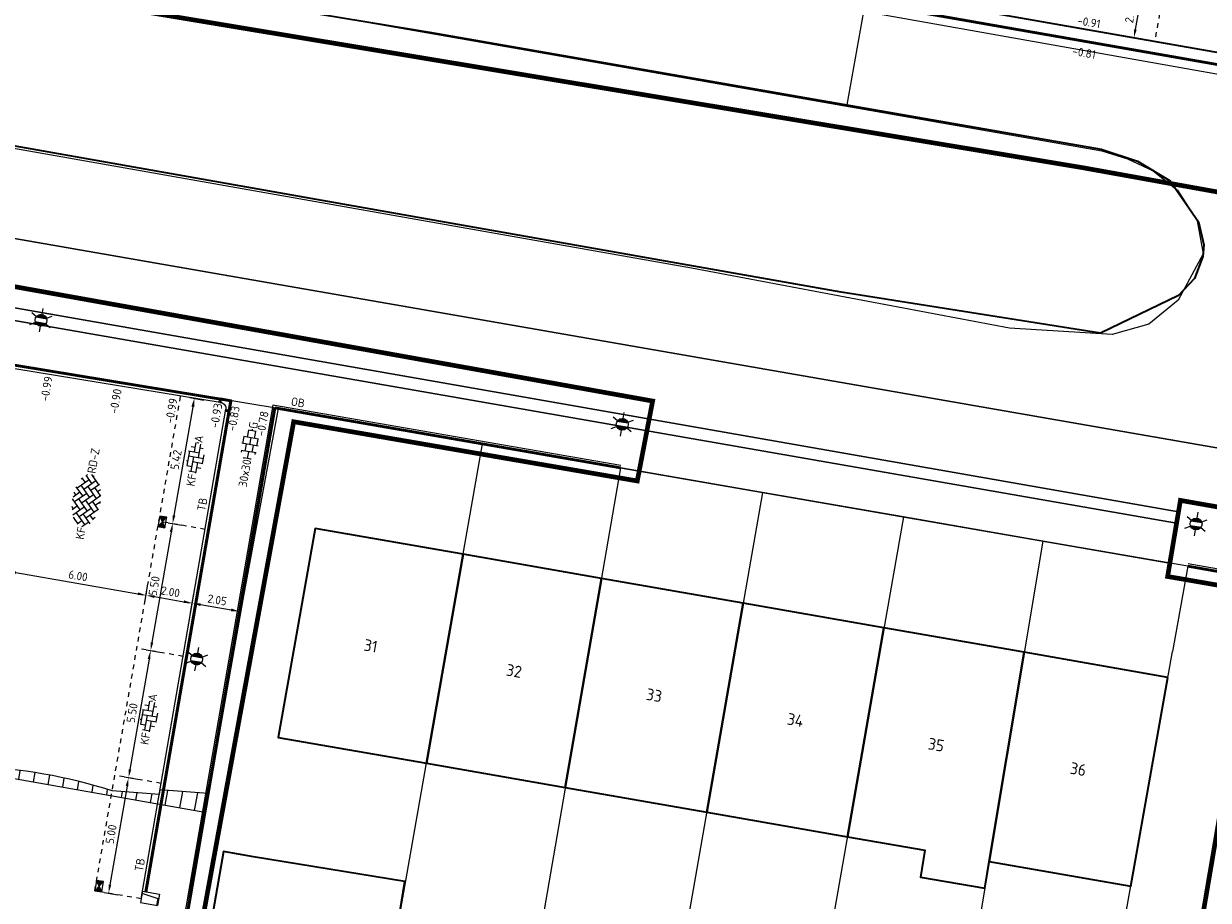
# Model space of a CAD drawing. Header units: metres. Extents: x 2514 to 227642, y 1683 to 852646.
# Tile 336 of 462: x 113983 to 114033, y 426320 to 426358. Entities that reach past the tile are written whole.
import ezdxf
from ezdxf.enums import TextEntityAlignment as Align
from ezdxf.lldxf.tags import DXFTag

# ---------------------------------------------------------------- set-up
doc = ezdxf.new("R2010")
doc.units = ezdxf.units.M
doc.linetypes.add('VW-1-1_STREEP', pattern=[2, 1, -1])
doc.linetypes.add('XX-CENTER', pattern=[8, 5, -1, 1, -1])
doc.layers.get('Defpoints').update_dxf_attribs({"color": 244, "lineweight": 35})
for name, color, linetype, lineweight in [('B-WE-GK-BESCHOEIING-G', 252, 'GK-BESCHOEIING', 35), ('B-WE-GR-GROENVOORZIENING-GV', 252, 'Continuous', 18), ('B-WE-GR-HAAG-GV', 252, 'Continuous', 13), ('B-WE-IE-TERREINAFSCHEIDING_KUNSTMATIG_MUUR-G', 252, 'IE-TERREINAFSCHEIDING-KUNSTMATIG-DICHT', 18), ('B-WE-KG-GRENS_PERCEEL-GV', 252, 'KG-PERCEEL', 18), ('B-WE-OG-BEBOUWING-GV', 4, 'Continuous', 35), ('B-WE-OG-BEBOUWING_HUISNUMMER-T25-200', 7, 'Continuous', 25), ('B-WE-OG-TERREIN_CULTUURSCHEIDING-GV', 252, 'Continuous', 18), ('B-WE-OG-WATER-GV', 252, 'Continuous', 18), ('B-WE-VH-VERHARDING_OPEN-GV', 252, 'Continuous', 18), ('B-WE-VH-VERHARDING_TEGEL-GV', 252, 'Continuous', 18), ('N-WE-IE-MEUBILAIR_WEGMEUBILAIR_LICHTMAST-S', 7, 'Continuous', 25), ('N-WE-KG-WERKGRENS-G', 7, 'XX-CENTER', 35), ('N-WE-RI-HWA_KOLK-S', 150, 'Continuous', 25), ('N-WE-VH-KANTOPSLUITING-T18', 1, 'Continuous', 18), ('N-WE-VH-KANTOPSLUITING_ACHTERKANTBAND-G', 1, 'Continuous', 50), ('N-WE-VH-KANTOPSLUITING_ELEMENT_INRIT-S', 2, 'Continuous', 9), ('N-WE-VH-KANTOPSLUITING_OPSLUITBAND_100X200-G', 1, 'Continuous', 18), ('N-WE-VH-KANTOPSLUITING_TALUDBAND-G', 2, 'Continuous', 35), ('N-WE-VH-KANTOPSLUITING_TROTTOIRBAND_130 150-G', 2, 'Continuous', 13), ('N-WE-VH-M', 7, 'Continuous', 18), ('N-WE-VH-NAP-T18', 1, 'Continuous', 18), ('N-WE-VH-VERHARDING_BETONSTRAATSTEEN-S', 1, 'Continuous', 25), ('N-WE-VH-VERHARDING_STRAATBAKSTEEN-S', 1, 'Continuous', 5), ('N-WE-VH-VERHARDING_TEGEL-S', 1, 'Continuous', 25), ('N-WE-VH-VERKANTING-G', 252, 'Continuous', 5), ('N-WE-VW-MARKERING_LANGS_STREEP_11_010-G', 7, 'VW-1-1_STREEP', 13)]:
    doc.layers.add(name, color=color, linetype=linetype, lineweight=lineweight)
doc.styles.add('ISO', font='NLCS-ISO.ttf')
doc.styles.add('NLCS-ISO', font='NLCS-ISO.ttf', dxfattribs={"height": 1.8})
doc.styles.add('NLCS-ISO-M200-T18', font='NLCS-ISO.ttf', dxfattribs={"height": 0.36})
doc.styles.add('NLCS-ISO-M200-T25', font='NLCS-ISO.ttf', dxfattribs={"height": 0.5})
doc.styles.get("Standard").update_dxf_attribs({"font": 'romans'})
doc.linetypes.add('GK-BESCHOEIING', pattern='A,30,-5,[1,NLCS.SHX,S=1,R=0,X=0,Y=0],-5', length=40)
doc.linetypes.add('IE-TERREINAFSCHEIDING-KUNSTMATIG-DICHT', pattern='A,8,-1,[82,NLCS.SHX,S=0.75,R=90,X=0,Y=0],-1', length=10)
tags = doc.linetypes.add('KG-PERCEEL', pattern='A,5.5,-2,["P",Standard,S=1.8,R=0,X=-0.5,Y=-0.9],-2,5.5,-2,[5,NLCS.SHX,S=0.75,R=0,X=0,Y=0],-2', length=19).pattern_tags.tags
tags[6] = DXFTag(74, 10)
doc.dimstyles.new('NLCS-M200-T18-PIJL_L2_H1', dxfattribs={"dimscale": 0.2, "dimtxt": 2.5, "dimasz": 1.8, "dimexe": 2, "dimexo": 2, "dimgap": 0.7, "dimtad": 1, "dimzin": 0, "dimdsep": 46, "dimtxsty": 'NLCS-ISO-M200-T18', "dimcen": 0, "dimdle": 2, "dimclrd": 256, "dimclre": 256, "dimclrt": 1, "dimadec": 1, "dimazin": 0, "dimtfac": 1, "dimtdec": 3, "dimtofl": 0, "dimtmove": 0, "dimatfit": 3, "dimfxl": 2, "dimfxlon": 1, "dimtfillclr": 256, "dimtolj": 1, "dimtzin": 0, "dimlwd": -1, "dimlwe": -1, "dimarcsym": 0})

# ---------------------------------------------------------------- blocks, each defined once
blk = doc.blocks.new('SVH-BSS_KEIFORMAAT_KEPER-SO')
at = {"ltscale": 0.1}
for p, q in [((-2.23, 0.74), (-0.21, 2.76)), ((-2.23, 2.23), (-1.85, 2.61)), ((0.22, 2.75), (1.48, 1.48)), ((0.74, 2.23), (1.2, 2.68)), ((-5.34, 0.88), (-4.45, 0)), ((-5.2, 0.74), (-4.03, 1.91)), ((-5.2, -0.74), (-2.97, 1.48)), ((-4.81, -1.84), (-2.97, 0)), ((-4.56, 1.6), (-4.45, 1.48)), ((-3.71, 0.74), (-1.48, -1.48)), ((-3.6, 2.11), (-1.48, 0)), ((-2.48, 2.48), (-1.48, 1.48)), ((-2.23, -0.74), (0, 1.48)), ((-2.23, -2.23), (0, 0)), ((-0.74, 2.23), (1.48, 0)), ((-0.74, 0.74), (1.48, -1.48)), ((0.74, 0.74), (2.45, 2.45)), ((0.74, -0.74), (2.97, 1.48)), ((0.74, -2.23), (2.97, 0)), ((2.23, 2.23), (4.45, 0)), ((2.23, 0.74), (4.45, -1.48)), ((3.71, 0.74), (4.5, 1.53)), ((3.71, -0.74), (5.25, 0.79)), ((4.22, 1.72), (4.45, 1.48)), ((5.2, 0.74), (5.39, 0.55)), ((-5.73, -0.2), (-4.45, -1.48)), ((-3.89, -2.41), (-2.97, -1.48)), ((-3.71, -0.74), (-1.48, -2.97)), ((-3.71, -2.23), (-3.27, -2.67)), ((-1.59, -3.08), (0, -1.48)), ((-0.74, -0.74), (1.48, -2.97)), ((-0.74, -2.23), (0.21, -3.18)), ((1.36, -3.09), (2.97, -1.48)), ((2.23, -0.74), (3.84, -2.36)), ((2.23, -2.23), (2.78, -2.78)), ((3.71, -2.23), (5.57, -0.37)), ((5.2, -0.74), (5.41, -0.95)), ((-0.22, -3.19), (0, -2.97))]:
    blk.add_line(p, q, dxfattribs=at)
at = {"style": 'NLCS-ISO'}
blk.add_attdef('FORMAAT', text='', height=1.8, dxfattribs=at).set_placement((-5.83, -0.22), align=Align.MIDDLE_RIGHT)
blk.add_attdef('KLEUR', text='', height=1.8, dxfattribs=at).set_placement((5.82, -0.22), align=Align.MIDDLE_LEFT)
at = {"style": 'NLCS-ISO', "flags": 1}
blk.add_attdef('FUNCTIE', text='', height=1.8, dxfattribs=at).set_placement((0.12, -3.58), align=Align.MIDDLE_CENTER)
blk = doc.blocks.new('SVH-TEGEL_300X300_DUN_HALFST_KL-SO')
for p, q in [((-3.08, 0.75), (-3, 0.75)), ((-3, -0.83), (-3, 0.83)), ((-3, 0), (-1.5, 0)), ((-1.84, 1.5), (-1.5, 1.5)), ((-1.5, -1.6), (-1.5, 1.6)), ((-1.5, 0.75), (0, 0.75)), ((0, -1.78), (0, 1.78)), ((0, 1.5), (1.5, 1.5)), ((0, 0), (1.5, 0)), ((1.5, -1.6), (1.5, 1.6)), ((1.5, 0.75), (3, 0.75)), ((3, -0.83), (3, 0.83)), ((3, 0), (3.39, 0)), ((-3.08, -0.75), (-3, -0.75)), ((-1.84, -1.5), (-1.5, -1.5)), ((-1.5, -0.75), (0, -0.75)), ((0, -1.5), (1.5, -1.5)), ((1.5, -0.75), (3, -0.75))]:
    blk.add_line(p, q)
at = {"style": 'NLCS-ISO'}
blk.add_attdef('FORMAAT', text='', height=1.8, dxfattribs=at).set_placement((-3.18, 0), align=Align.MIDDLE_RIGHT)
blk.add_attdef('KLEUR', text='', height=1.8, dxfattribs=at).set_placement((3.49, 0), align=Align.MIDDLE_LEFT)
at = {"style": 'NLCS-ISO', "flags": 1}
blk.add_attdef('FUNCTIE', text='', height=1.8, dxfattribs=at).set_placement((0.12, -3.58), align=Align.MIDDLE_CENTER)
blk = doc.blocks.new('SVH-BSS_KEIFORMAAT_ELLEBOOG_KL-SO-flat-138')
at = {"layer": 'N-WE-VH-VERHARDING_BETONSTRAATSTEEN-S', "ltscale": 0.2}
for p, q in [((-0.032, 0.265), (0.039, 0.667)), ((0.082, 0.672), (0.152, 0.659)), ((0.139, 0.022), (0.24, 0.598)), ((-0.348, -0.319), (-0.238, 0.302)), ((-0.284, 0.31), (0.175, 0.229)), ((-0.275, 0.095), (0.346, -0.014)), ((-0.177, 0.504), (0.005, 0.472)), ((-0.177, -0.562), (-0.068, 0.058)), ((0.212, 0.436), (0.339, 0.413)), ((0.309, -0.221), (0.374, 0.144)), ((-0.373, -0.101), (-0.311, -0.112)), ((-0.361, -0.317), (-0.141, -0.355)), ((-0.104, -0.148), (0.316, -0.222)), ((0.021, -0.645), (0.102, -0.185)), ((0.066, -0.392), (0.231, -0.421)), ((-0.282, -0.544), (0.03, -0.599))]:
    blk.add_line(p, q, dxfattribs=at)
at = {"layer": 'N-WE-VH-VERHARDING_BETONSTRAATSTEEN-S', "style": 'NLCS-ISO'}
blk.add_attdef('KLEUR', text='', height=0.36, rotation=80.0136, dxfattribs=at).set_placement((0.118, 0.669), align=Align.MIDDLE_LEFT)
at = {"layer": 'N-WE-VH-VERHARDING_BETONSTRAATSTEEN-S', "style": 'NLCS-ISO', "flags": 1}
blk.add_attdef('FUNCTIE', text='', height=0.36, rotation=80.0136, dxfattribs=at).set_placement((0.71, -0.101), align=Align.MIDDLE_CENTER)
at = {"layer": 'N-WE-VH-VERHARDING_BETONSTRAATSTEEN-S', "style": 'NLCS-ISO'}
blk.add_attdef('FORMAAT', text='', height=0.36, rotation=80.0136, dxfattribs=at).set_placement((-0.118, -0.669), align=Align.MIDDLE_RIGHT)
blk = doc.blocks.new('SVH-BSS_KEIFORMAAT_ELLEBOOG_KL-SO-flat-139')
at = {"layer": 'N-WE-VH-VERHARDING_BETONSTRAATSTEEN-S', "ltscale": 0.2}
for p, q in [((-0.032, 0.265), (0.039, 0.667)), ((0.082, 0.672), (0.152, 0.659)), ((0.139, 0.022), (0.24, 0.598)), ((-0.348, -0.319), (-0.238, 0.302)), ((-0.284, 0.31), (0.175, 0.229)), ((-0.275, 0.095), (0.346, -0.014)), ((-0.177, 0.504), (0.005, 0.472)), ((-0.177, -0.562), (-0.068, 0.058)), ((0.212, 0.436), (0.339, 0.413)), ((0.309, -0.221), (0.374, 0.144)), ((-0.373, -0.101), (-0.311, -0.112)), ((-0.361, -0.317), (-0.141, -0.355)), ((-0.104, -0.148), (0.316, -0.222)), ((0.021, -0.645), (0.102, -0.185)), ((0.066, -0.392), (0.231, -0.421)), ((-0.282, -0.544), (0.03, -0.599))]:
    blk.add_line(p, q, dxfattribs=at)
at = {"layer": 'N-WE-VH-VERHARDING_BETONSTRAATSTEEN-S', "style": 'NLCS-ISO'}
blk.add_attdef('KLEUR', text='', height=0.36, rotation=80.0136, dxfattribs=at).set_placement((0.118, 0.669), align=Align.MIDDLE_LEFT)
at = {"layer": 'N-WE-VH-VERHARDING_BETONSTRAATSTEEN-S', "style": 'NLCS-ISO', "flags": 1}
blk.add_attdef('FUNCTIE', text='', height=0.36, rotation=80.0136, dxfattribs=at).set_placement((0.71, -0.101), align=Align.MIDDLE_CENTER)
at = {"layer": 'N-WE-VH-VERHARDING_BETONSTRAATSTEEN-S', "style": 'NLCS-ISO'}
blk.add_attdef('FORMAAT', text='', height=0.36, rotation=80.0136, dxfattribs=at).set_placement((-0.118, -0.669), align=Align.MIDDLE_RIGHT)
blk = doc.blocks.new('*D275')
at = {"layer": 'Defpoints', "color": 0, "transparency": 16777216}
for p in [(114029.104, 426359.124), (114028.759, 426357.154), (114030.055, 426356.927)]:
    blk.add_point(p, dxfattribs=at)
at = {"layer": 'N-WE-VH-M', "transparency": 16777216}
for p, q in [((114030.006, 426358.966), (114030.794, 426358.828)), ((114030.338, 426358.542), (114030.117, 426357.282)), ((114029.661, 426356.996), (114030.449, 426356.858))]:
    blk.add_line(p, q, dxfattribs=at)
for points in [[(114030.279, 426358.553), (114030.397, 426358.532), (114030.4, 426358.897)], [(114030.058, 426357.292), (114030.176, 426357.271), (114030.055, 426356.927)]]:
    blk.add_solid(points, dxfattribs=at)
at = {"layer": 'N-WE-VH-M', "transparency": 16777216, "insert": (114029.912, 426357.967), "char_height": 0.36, "attachment_point": 5, "rotation": 80.0559, "style": 'NLCS-ISO-M200-T18'}
blk.add_mtext('\\A1;2.00', dxfattribs=at)
blk = doc.blocks.new('hoekblok inw. 25')
at = {"layer": 'N-WE-VH-KANTOPSLUITING_ACHTERKANTBAND-G', "ltscale": 0.2, "flags": 128}
blk.add_lwpolyline([(-0.45, 0.15), (-0.45, 0), (0, 0), (0, 0.45), (-0.15, 0.45)], dxfattribs=at)
at = {"layer": 'N-WE-VH-KANTOPSLUITING_TROTTOIRBAND_130 150-G', "ltscale": 0.2, "flags": 128}
blk.add_lwpolyline([(-0.15, 0.45), (-0.15, 0.4, -0.414214), (-0.4, 0.15), (-0.45, 0.15)], format="xyb", dxfattribs=at)
blk = doc.blocks.new('N-SRI-KOLK_STRAAT_450X300-SO')
h = blk.add_hatch(color=256)
h.dxf.hatch_style = 1
h.paths.add_polyline_path([(0, 0.75), (-1.125, 1.5), (-1.125, 0)])
h.paths.add_polyline_path([(1.125, 1.5), (0, 0.75), (1.125, 0)])
for p, q in [((-1.125, 0), (1.125, 1.5)), ((1.125, 0), (-1.125, 1.5))]:
    blk.add_line(p, q)
at = {"flags": 128}
blk.add_lwpolyline([(-1.125, 0), (1.125, 0), (1.125, 1.5), (-1.125, 1.5)], close=True, dxfattribs=at)
blk = doc.blocks.new('*D573')
at = {"layer": 'Defpoints', "color": 0, "ltscale": 0.2, "transparency": 16777216}
for p in [(113981.81, 426333.077), (113987.912, 426333.149), (113987.722, 426332.052)]:
    blk.add_point(p, dxfattribs=at)
at = {"layer": 'N-WE-VH-M', "ltscale": 0.2, "transparency": 16777216}
for p, q in [((113981.932, 426333.78), (113982.068, 426334.568)), ((113982.355, 426334.112), (113987.557, 426333.21)), ((113987.844, 426332.755), (113987.98, 426333.543))]:
    blk.add_line(p, q, dxfattribs=at)
for points in [[(113982.365, 426334.171), (113982.345, 426334.053), (113982, 426334.174)], [(113987.567, 426333.269), (113987.547, 426333.151), (113987.912, 426333.149)]]:
    blk.add_solid(points, dxfattribs=at)
at = {"layer": 'N-WE-VH-M', "ltscale": 0.2, "transparency": 16777216, "insert": (113985.011, 426333.977), "char_height": 0.36, "attachment_point": 5, "rotation": 350.1651, "style": 'NLCS-ISO-M200-T18'}
blk.add_mtext('\\A1;6.00', dxfattribs=at)
blk = doc.blocks.new('*D574')
at = {"layer": 'Defpoints', "color": 0, "ltscale": 0.2, "transparency": 16777216}
for p in [(113989.883, 426332.807), (113987.519, 426330.882), (113989.49, 426330.54)]:
    blk.add_point(p, dxfattribs=at)
at = {"layer": 'N-WE-VH-M', "ltscale": 0.2, "transparency": 16777216}
for p, q in [((113987.844, 426332.755), (113987.98, 426333.543)), ((113988.267, 426333.087), (113989.528, 426332.869)), ((113989.814, 426332.413), (113989.951, 426333.201))]:
    blk.add_line(p, q, dxfattribs=at)
for points in [[(113988.277, 426333.146), (113988.256, 426333.028), (113987.912, 426333.149)], [(113989.538, 426332.928), (113989.518, 426332.81), (113989.883, 426332.807)]]:
    blk.add_solid(points, dxfattribs=at)
at = {"layer": 'N-WE-VH-M', "ltscale": 0.2, "transparency": 16777216, "insert": (113988.952, 426333.293), "char_height": 0.36, "attachment_point": 5, "rotation": 350.1651, "style": 'NLCS-ISO-M200-T18'}
blk.add_mtext('\\A1;2.00', dxfattribs=at)
blk = doc.blocks.new('*D575')
at = {"layer": 'Defpoints', "color": 0, "ltscale": 0.2, "transparency": 16777216}
for p in [(113991.902, 426332.457), (113989.49, 426330.54), (113991.509, 426330.19)]:
    blk.add_point(p, dxfattribs=at)
at = {"layer": 'N-WE-VH-M', "ltscale": 0.2, "transparency": 16777216}
for p, q in [((113989.814, 426332.413), (113989.951, 426333.201)), ((113990.237, 426332.746), (113991.548, 426332.519)), ((113991.834, 426332.063), (113991.971, 426332.851))]:
    blk.add_line(p, q, dxfattribs=at)
for points in [[(113990.248, 426332.805), (113990.227, 426332.687), (113989.883, 426332.807)], [(113991.558, 426332.578), (113991.537, 426332.459), (113991.902, 426332.457)]]:
    blk.add_solid(points, dxfattribs=at)
at = {"layer": 'N-WE-VH-M', "ltscale": 0.2, "transparency": 16777216, "insert": (113990.947, 426332.947), "char_height": 0.36, "attachment_point": 5, "rotation": 350.1651, "style": 'NLCS-ISO-M200-T18'}
blk.add_mtext('\\A1;2.05', dxfattribs=at)
blk = doc.blocks.new('*D597')
at = {"layer": 'Defpoints', "color": 0, "ltscale": 0.2, "transparency": 16777216}
for p in [(113989.385, 426341.646), (113988.458, 426336.301), (113989.042, 426336.2)]:
    blk.add_point(p, dxfattribs=at)
at = {"layer": 'N-WE-VH-M', "ltscale": 0.2, "transparency": 16777216}
for p, q in [((113989.779, 426341.578), (113990.362, 426341.476)), ((113989.907, 426341.19), (113989.103, 426336.555)), ((113988.853, 426336.233), (113989.436, 426336.132))]:
    blk.add_line(p, q, dxfattribs=at)
for points in [[(113989.847, 426341.2), (113989.966, 426341.18), (113989.968, 426341.545)], [(113989.044, 426336.565), (113989.162, 426336.544), (113989.042, 426336.2)]]:
    blk.add_solid(points, dxfattribs=at)
at = {"layer": 'N-WE-VH-M', "ltscale": 0.2, "transparency": 16777216, "insert": (113989.19, 426338.927), "char_height": 0.36, "attachment_point": 5, "rotation": 80.1651, "style": 'NLCS-ISO-M200-T18'}
blk.add_mtext('\\A1;5.42', dxfattribs=at)
blk = doc.blocks.new('*D598')
at = {"layer": 'Defpoints', "color": 0, "ltscale": 0.2, "transparency": 16777216}
for p in [(113988.458, 426336.301), (113987.519, 426330.882), (113988.102, 426330.781)]:
    blk.add_point(p, dxfattribs=at)
at = {"layer": 'N-WE-VH-M', "ltscale": 0.2, "transparency": 16777216}
for p, q in [((113988.853, 426336.233), (113989.436, 426336.132)), ((113988.98, 426335.845), (113988.164, 426331.136)), ((113987.913, 426330.814), (113988.496, 426330.713))]:
    blk.add_line(p, q, dxfattribs=at)
for points in [[(113988.921, 426335.856), (113989.039, 426335.835), (113989.042, 426336.2)], [(113988.104, 426331.146), (113988.223, 426331.125), (113988.102, 426330.781)]]:
    blk.add_solid(points, dxfattribs=at)
at = {"layer": 'N-WE-VH-M', "ltscale": 0.2, "transparency": 16777216, "insert": (113988.257, 426333.545), "char_height": 0.36, "attachment_point": 5, "rotation": 80.1651, "style": 'NLCS-ISO-M200-T18'}
blk.add_mtext('\\A1;5.50', dxfattribs=at)
blk = doc.blocks.new('*D599')
at = {"layer": 'Defpoints', "color": 0, "ltscale": 0.2, "transparency": 16777216}
for p in [(113987.519, 426330.882), (113986.579, 426325.463), (113987.163, 426325.362)]:
    blk.add_point(p, dxfattribs=at)
at = {"layer": 'N-WE-VH-M', "ltscale": 0.2, "transparency": 16777216}
for p, q in [((113987.913, 426330.814), (113988.496, 426330.713)), ((113988.041, 426330.426), (113987.224, 426325.716)), ((113986.974, 426325.394), (113987.557, 426325.293))]:
    blk.add_line(p, q, dxfattribs=at)
for points in [[(113987.981, 426330.436), (113988.1, 426330.416), (113988.102, 426330.781)], [(113987.165, 426325.727), (113987.283, 426325.706), (113987.163, 426325.362)]]:
    blk.add_solid(points, dxfattribs=at)
at = {"layer": 'N-WE-VH-M', "ltscale": 0.2, "transparency": 16777216, "insert": (113987.317, 426328.126), "char_height": 0.36, "attachment_point": 5, "rotation": 80.1651, "style": 'NLCS-ISO-M200-T18'}
blk.add_mtext('\\A1;5.50', dxfattribs=at)
blk = doc.blocks.new('*D319')
at = {"layer": 'Defpoints', "color": 0, "ltscale": 0.2, "transparency": 16777216}
for p in [(113986.579, 426325.463), (113985.725, 426320.536), (113986.309, 426320.435)]:
    blk.add_point(p, dxfattribs=at)
at = {"layer": 'N-WE-VH-M', "ltscale": 0.2, "transparency": 16777216}
for p, q in [((113986.974, 426325.394), (113987.557, 426325.293)), ((113987.101, 426325.007), (113986.37, 426320.79)), ((113986.12, 426320.468), (113986.703, 426320.367))]:
    blk.add_line(p, q, dxfattribs=at)
for points in [[(113987.042, 426325.017), (113987.16, 426324.997), (113987.163, 426325.362)], [(113986.311, 426320.8), (113986.429, 426320.78), (113986.309, 426320.435)]]:
    blk.add_solid(points, dxfattribs=at)
at = {"layer": 'N-WE-VH-M', "ltscale": 0.2, "transparency": 16777216, "insert": (113986.42, 426322.953), "char_height": 0.36, "attachment_point": 5, "rotation": 80.1651, "style": 'NLCS-ISO-M200-T18'}
blk.add_mtext('\\A1;5.00', dxfattribs=at)
blk = doc.blocks.new('N-SVH-INRITELEMENT_130 150_180X750X500_LINKS')
for p, q in [((0, 0), (0, 0.75)), ((0, 0.75), (0.5, 0.75)), ((0.095, 0), (0.2, 0.7)), ((0.2, 0.7), (0.5, 0.7)), ((0.5, 0), (0.5, 0.75)), ((0, 0), (0.5, 0))]:
    blk.add_line(p, q)
blk = doc.blocks.new('N-SIE-WEG_LICHTMAST-SO')
h = blk.add_hatch(color=256)
h.paths.add_polyline_path([(1.16, 0.5, 0.658505), (-1.16, 0.5)])
h.paths.add_polyline_path([(-1.16, -0.5, 0.658505), (1.16, -0.5)])
at = {"flags": 128}
for points in [[(0, 1.27), (0, 2.53)], [(-2.19, 1.27), (-1.1, 0.63)], [(-1.16, 0.5), (1.16, 0.5)], [(1.1, 0.63), (2.19, 1.27)], [(-2.19, -1.27), (-1.1, -0.63)], [(-1.16, -0.5), (1.16, -0.5)], [(0, -1.27), (0, -2.53)], [(2.19, -1.27), (1.1, -0.63)]]:
    blk.add_lwpolyline(points, dxfattribs=at)
at = {"ltscale": 0.5}
blk.add_circle((0, 0), 1.27, dxfattribs=at)
at = {"style": 'NLCS-ISO'}
blk.add_attdef('TYPE', text='', height=1.8, dxfattribs=at).set_placement((0, 2.53), align=Align.BOTTOM_CENTER)

msp = doc.modelspace()

# ---------------------------------------------------------------- hatches: boundary and pattern name
at = {"layer": 'N-WE-VH-VERKANTING-G', "ltscale": 0.2}
h = msp.add_hatch(dxfattribs=at)
h.set_pattern_fill('ANSI31', color=256, scale=0.2, angle=45)
h.set_pattern_definition([(80.05005, (113662.62477, 426390.9574), (-0.625449, 0.1097203), [])])
edge = h.paths.add_edge_path()
edge.add_line((113990.556, 426324.688), (113988.502, 426324.84))
edge.add_line((113988.502, 426324.84), (113988.468, 426324.647))
edge.add_line((113988.468, 426324.647), (113986.465, 426324.8))
edge.add_arc((113979.746, 426303.822), 22.028, 72.2408, 87.8958)
edge.add_line((113980.554, 426325.835), (113975.716, 426327.198))
edge.add_line((113975.716, 426327.198), (113975.75, 426327.391))
edge.add_line((113975.75, 426327.391), (113973.766, 426327.947))
edge.add_line((113973.766, 426327.947), (113973.578, 426326.865))
edge.add_line((113973.578, 426326.865), (113990.417, 426323.889))
edge.add_line((113990.417, 426323.889), (113990.556, 426324.688))

# ---------------------------------------------------------------- linework, layer by layer
at = {"layer": 'B-WE-GK-BESCHOEIING-G', "ltscale": 0.5}
msp.add_lwpolyline([(113959.497, 426363.839), (113999.316, 426357.285), (114000, 426357.166), (114028.668, 426352.185), (114030.209, 426351.669), (114031.602, 426350.83), (114032.82, 426349.074), (114033.042, 426348.097), (114033.006, 426347.595), (114032.649, 426346.659), (114031.961, 426345.93), (114028.635, 426344.333), (114017.57, 426346.079), (114000, 426349.186), (113981.425, 426352.47), (113949.245, 426357.97)], dxfattribs=at)
at = {"layer": 'B-WE-GR-GROENVOORZIENING-GV'}
msp.add_lwpolyline([(114031.962, 426336.711), (114000, 426342.307), (113934.059, 426353.853), (113933.949, 426353.293), (114000, 426341.778), (114031.879, 426336.22)], dxfattribs=at)
at = {"layer": 'B-WE-GR-HAAG-GV'}
msp.add_lwpolyline([(114031.962, 426336.711), (114000, 426342.307), (113934.059, 426353.853), (113933.949, 426353.293), (114000, 426341.778), (114031.879, 426336.22)], dxfattribs=at)
at = {"layer": 'B-WE-IE-TERREINAFSCHEIDING_KUNSTMATIG_MUUR-G'}
msp.add_lwpolyline([(113991.55, 426316.247), (113989.161, 426316.609), (113992.266, 426334.171)], dxfattribs=at)
at = {"layer": 'B-WE-KG-GRENS_PERCEEL-GV', "ltscale": 0.2}
for points in [[(113990.92, 426358.731), (114028.696, 426352.104), (114029.783, 426351.765), (114030.875, 426351.259), (114031.919, 426350.427), (114032.758, 426349.124), (114033.015, 426347.71), (114031.953, 426345.74), (114030.702, 426344.715), (114029.131, 426344.268), (114024.744, 426344.548), (114011.177, 426347.097), (113975.493, 426353.399), (113929.838, 426361.398)], [(113993.552, 426341.113), (113976.533, 426343.911)], [(113998.583, 426318.615), (114002.264, 426339.602), (113993.552, 426341.113), (113989.038, 426316.748), (113998.008, 426315.221)], [(114008.15, 426338.582), (114002.264, 426339.602)], [(114014.217, 426337.53), (114008.15, 426338.582), (114003.948, 426314.211), (114009.959, 426313.188)], [(114020.223, 426336.488), (114014.217, 426337.53), (114009.959, 426313.188), (114015.967, 426312.166)], [(114026.166, 426335.458), (114020.223, 426336.488), (114015.967, 426312.166), (114022.102, 426311.122)], [(114032.356, 426334.385), (114026.166, 426335.458), (114022.102, 426311.122), (114028.03, 426310.113), (114031.706, 426330.74)], [(114028.03, 426310.113), (114031.974, 426309.442), (114035.645, 426330.046), (114036.296, 426333.702), (114032.356, 426334.385), (114031.706, 426330.74)]]:
    msp.add_lwpolyline(points, dxfattribs=at)
at = {"layer": 'B-WE-OG-BEBOUWING-GV'}
for points in [[(114001.438, 426334.895), (113995.128, 426335.997), (113993.555, 426327.084), (113999.875, 426325.98)], [(114007.337, 426333.865), (114001.438, 426334.895), (113999.875, 426325.98), (114005.799, 426324.946)], [(114013.391, 426332.808), (114007.337, 426333.865), (114005.799, 426324.946), (114011.832, 426323.892)], [(114019.396, 426331.759), (114013.391, 426332.808), (114011.832, 426323.892), (114017.836, 426322.844)], [(114025.374, 426330.716), (114019.396, 426331.759), (114017.836, 426322.844), (114021.144, 426322.266), (114020.953, 426321.122), (114023.692, 426320.644), (114023.883, 426321.788)], [(114031.511, 426329.644), (114025.374, 426330.716), (114023.883, 426321.788), (114029.923, 426320.733)], [(113998.543, 426318.377), (113998.946, 426320.937), (113992.491, 426321.992), (113991.221, 426322.213), (113990.218, 426316.495), (113991.55, 426316.247), (113992.072, 426319.436)]]:
    msp.add_lwpolyline(points, close=True, dxfattribs=at)
at = {"layer": 'B-WE-OG-TERREIN_CULTUURSCHEIDING-GV'}
for points in [[(113888.542, 426364.686), (113934.578, 426356.671), (114034.736, 426339.232)], [(114039.145, 426338.464), (114039.657, 426341.183), (114041.122, 426349.891), (114041.086, 426350.755), (114040.872, 426351.659), (114039.891, 426353.4), (114039.253, 426353.985), (114038.523, 426354.479), (114037.823, 426354.793), (114036.874, 426354.798), (114018.518, 426358.055), (114017.811, 426354.072), (114028.668, 426352.185), (114030.209, 426351.669), (114031.602, 426350.83), (114032.82, 426349.074), (114033.042, 426348.097), (114033.006, 426347.595), (114032.649, 426346.659), (114031.961, 426345.93), (114028.635, 426344.333), (114017.57, 426346.079), (113981.425, 426352.47), (113949.245, 426357.97)]]:
    msp.add_lwpolyline(points, dxfattribs=at)
at = {"layer": 'B-WE-OG-WATER-GV'}
msp.add_lwpolyline([(113949.245, 426357.97), (113981.425, 426352.47), (114017.57, 426346.079), (114028.635, 426344.333), (114031.961, 426345.93), (114032.649, 426346.659), (114033.006, 426347.595), (114033.042, 426348.097), (114032.82, 426349.074), (114031.602, 426350.83), (114030.209, 426351.669), (114028.668, 426352.185), (114017.811, 426354.072), (113999.316, 426357.285), (113959.497, 426363.839)], dxfattribs=at)
at = {"layer": 'B-WE-VH-VERHARDING_OPEN-GV'}
for points in [[(114031.879, 426336.22), (114000, 426341.778), (113933.949, 426353.293), (113933.637, 426351.72)], [(113993.305, 426341.136), (113993.552, 426341.113), (114031.593, 426334.517)]]:
    msp.add_lwpolyline(points, dxfattribs=at)
at = {"layer": 'B-WE-VH-VERHARDING_TEGEL-GV'}
msp.add_lwpolyline([(114034.736, 426339.232), (113934.578, 426356.671), (113934.168, 426354.403), (113934.059, 426353.853), (114000, 426342.307), (114031.962, 426336.711)], dxfattribs=at)
at = {"layer": 'N-WE-KG-WERKGRENS-G', "ltscale": 0.5, "const_width": 0.2, "flags": 128}
msp.add_lwpolyline([(113539.652, 426425.541), (113533.034, 426426.579), (113512.978, 426310.885), (113509.106, 426305.095), (113507.039, 426292.73), (113504.728, 426279.396), (113497.949, 426267.392), (113491.721, 426263.905), (113496.136, 426256.365), (113502.435, 426260.053, -0.182232), (113509.838, 426261.318, -0.126544), (113516.642, 426258.09), (113523.828, 426262.829), (113521.668, 426266.104), (113525.98, 426265.334), (113539.291, 426339.571), (113541.863, 426353.106), (113543.716, 426365.72), (113550.178, 426401.905), (113551.547, 426409.78), (113574.553, 426405.734), (113573.157, 426397.506), (113607.198, 426391.573), (113606.914, 426389.946), (113619.162, 426387.845), (113613.609, 426356.275), (113601.182, 426358.276), (113600.845, 426356.182), (113597.954, 426356.648), (113593.562, 426350.547), (113574.97, 426354.003), (113574.327, 426350.546), (113615.634, 426343.691), (113593.57, 426263.699, 0.356973), (113596.583, 426256.89), (113595.271, 426248.698), (113599.487, 426248.023), (113601.054, 426254.868), (113602.72, 426255.869), (113636.901, 426249.843), (113711.239, 426237.251), (113711.078, 426236.35), (113716.526, 426235.533), (113716.685, 426236.595), (113718.512, 426236.321), (113734.103, 426277.353), (113735.865, 426278.617), (113776.182, 426271.575), (113774.564, 426262.996), (113804.256, 426258), (113798.274, 426223.759), (113796.469, 426212.743), (113816.717, 426209.189), (113821.532, 426236.979), (113822.449, 426236.82), (113823.388, 426242.034), (113822.132, 426242.26), (113830.108, 426272.94), (113832.685, 426287.571), (113850.983, 426284.543), (113878.799, 426279.99), (113865.198, 426203.132), (113884.246, 426200.097), (113884.458, 426196.374), (113883.446, 426190.397), (113921.214, 426183.978), (113921.482, 426185.328), (113923.778, 426184.872), (113926.223, 426198.093), (113928.449, 426210.745), (113964.907, 426204.42), (113960.406, 426178.602), (113963.561, 426178.134), (113967.734, 426203.401), (113997.515, 426198.193), (113998.702, 426198.006), (113998.957, 426199.616), (114022.375, 426195.633), (114018.261, 426170.621), (114024.177, 426169.647), (114029.085, 426200.395), (114026.448, 426200.718), (114031.499, 426230.088), (114054.44, 426226.248), (114057.477, 426225.696), (114056.841, 426222.197), (114059.961, 426221.626), (114065.65, 426244.354), (114035.59, 426249.218), (114041.184, 426283.399), (114056.073, 426280.709), (114056.721, 426283.698), (114042.185, 426286.164), (114046.915, 426313.16), (114065.34, 426310.078), (114066.402, 426316.804), (114058.916, 426317.879), (114056.3, 426327.344), (114067.79, 426392.772), (114039.145, 426397.909), (113967.805, 426410.127), (113958.58, 426362.909), (114027.859, 426351.392), (114036.556, 426349.826), (114034.317, 426336.794), (114032.043, 426337.194), (114031.497, 426333.947), (114035.343, 426333.283), (114031.409, 426310.162), (113989.982, 426317.452), (113994.21, 426340.55), (114008.87, 426338.023), (114009.525, 426341.433), (113875.208, 426365.513)], format="xyb", dxfattribs=at)
at = {"layer": 'N-WE-VH-KANTOPSLUITING_ACHTERKANTBAND-G', "ltscale": 0.2}
for p, q in [((113972.055, 426366.588), (114036.472, 426355.294)), ((113993.407, 426341.138), (113989.165, 426316.666)), ((114008.15, 426338.582), (113993.407, 426341.138))]:
    msp.add_line(p, q, dxfattribs=at)
at = {"layer": 'N-WE-VH-KANTOPSLUITING_ACHTERKANTBAND-G', "ltscale": 0.2, "flags": 128}
msp.add_lwpolyline([(113987.901, 426320.497), (113991.532, 426341.445), (113978.408, 426343.602), (113978.331, 426343.159)], dxfattribs=at)
at = {"layer": 'N-WE-VH-KANTOPSLUITING_ACHTERKANTBAND-G', "ltscale": 0.2}
msp.add_lwpolyline([(114031.606, 426307.066), (114001.44, 426312.247), (113996.567, 426284.016), (114026.615, 426278.725), (114036.294, 426333.692), (114032.356, 426334.385)], dxfattribs=at)
at = {"layer": 'N-WE-VH-KANTOPSLUITING_OPSLUITBAND_100X200-G', "ltscale": 0.2}
for p, q in [((113993.326, 426341.254), (113989.049, 426316.584)), ((114008.167, 426338.681), (113993.326, 426341.254))]:
    msp.add_line(p, q, dxfattribs=at)
at = {"layer": 'N-WE-VH-KANTOPSLUITING_OPSLUITBAND_100X200-G', "ltscale": 0.2, "flags": 128}
msp.add_lwpolyline([(114031.623, 426307.165), (114001.358, 426312.362), (113996.452, 426283.934), (114026.697, 426278.609), (114036.41, 426333.773), (114032.373, 426334.483)], dxfattribs=at)
at = {"layer": 'N-WE-VH-KANTOPSLUITING_TALUDBAND-G', "ltscale": 0.1}
msp.add_lwpolyline([(114036.615, 426355.777), (113972.073, 426367.092)], dxfattribs=at)
at = {"layer": 'N-WE-VH-KANTOPSLUITING_TROTTOIRBAND_130 150-G', "ltscale": 0.2, "flags": 128}
for points in [[(113991.152, 426341.355), (113978.826, 426343.381)], [(113987.696, 426320.195), (113991.317, 426341.084)]]:
    msp.add_lwpolyline(points, dxfattribs=at)
at = {"layer": 'N-WE-VH-VERKANTING-G', "ltscale": 0.2, "flags": 128}
msp.add_lwpolyline([(113990.556, 426324.688), (113988.502, 426324.84), (113988.468, 426324.647), (113986.465, 426324.8, 0.068414), (113980.554, 426325.835), (113975.716, 426327.198), (113975.75, 426327.391), (113973.766, 426327.947), (113973.578, 426326.865), (113990.417, 426323.889)], format="xyb", close=True, dxfattribs=at)
at = {"layer": 'N-WE-VW-MARKERING_LANGS_STREEP_11_010-G', "ltscale": 0.2}
for p, q in [((114031.289, 426358.741), (114030.944, 426356.771)), ((113983.49, 426342.767), (113983.49, 426342.767)), ((113985.725, 426320.536), (113989.385, 426341.646)), ((113989.411, 426341.794), (113989.411, 426341.794))]:
    msp.add_line(p, q, dxfattribs=at)
at = {"layer": 'N-WE-VW-MARKERING_LANGS_STREEP_11_010-G', "ltscale": 0.2, "flags": 128}
for points in [[(113990.429, 426335.959), (113988.458, 426336.301)], [(113989.49, 426330.54), (113987.519, 426330.882)], [(113988.55, 426325.121), (113986.579, 426325.463)], [(113987.696, 426320.195), (113985.725, 426320.536)]]:
    msp.add_lwpolyline(points, dxfattribs=at)

# ---------------------------------------------------------------- block references
at = {"ltscale": 0.2, "rotation": 80.16507560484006}
msp.add_blockref('hoekblok inw. 25', (113991.532, 426341.445), dxfattribs=at)
at = {"layer": 'N-WE-IE-MEUBILAIR_WEGMEUBILAIR_LICHTMAST-S', "xscale": 0.2, "yscale": 0.2, "zscale": 0.2, "rotation": 350.1566500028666}
for p in [(113983.431, 426344.881), (114008.227, 426340.439), (114032.713, 426336.187), (113990.072, 426330.423)]:
    msp.add_blockref('N-SIE-WEG_LICHTMAST-SO', p, dxfattribs=at)
at = {"layer": 'N-WE-RI-HWA_KOLK-S', "ltscale": 0.2, "xscale": 0.2, "yscale": 0.2, "zscale": 0.2}
for p, rotation in [((113988.458, 426336.301), 260.1650756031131), ((113986.059, 426320.707), 80.16507561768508)]:
    msp.add_blockref('N-SRI-KOLK_STRAAT_450X300-SO', p, dxfattribs=dict(at, rotation=rotation))
at = {"layer": 'N-WE-VH-KANTOPSLUITING_ELEMENT_INRIT-S', "ltscale": 0.2, "rotation": 260.1650881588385}
msp.add_blockref('N-SVH-INRITELEMENT_130 150_180X750X500_LINKS', (113987.753, 426320.523), dxfattribs=at)
at = {"layer": 'N-WE-VH-VERHARDING_BETONSTRAATSTEEN-S', "xscale": 0.2, "yscale": 0.2, "zscale": 0.2, "rotation": 80.01356215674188}
msp.add_blockref('SVH-BSS_KEIFORMAAT_KEPER-SO', (113985.329, 426337.211), dxfattribs=at).add_auto_attribs({'FORMAAT': 'KF', 'KLEUR': 'RD-Z'})
at = {"layer": 'N-WE-VH-VERHARDING_STRAATBAKSTEEN-S', "ltscale": 0.2}
for name, p in [('SVH-BSS_KEIFORMAAT_ELLEBOOG_KL-SO-flat-138', (113990.012, 426338.996)), ('SVH-BSS_KEIFORMAAT_ELLEBOOG_KL-SO-flat-139', (113988.039, 426327.967))]:
    msp.add_blockref(name, p, dxfattribs=at).add_auto_attribs({'FORMAAT': 'KF', 'KLEUR': 'A'})
at = {"layer": 'N-WE-VH-VERHARDING_TEGEL-S', "xscale": 0.2, "yscale": 0.2, "zscale": 0.2, "rotation": 80.01356216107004}
msp.add_blockref('SVH-TEGEL_300X300_DUN_HALFST_KL-SO', (113992.342, 426339.568), dxfattribs=at).add_auto_attribs({'FORMAAT': '30x30', 'KLEUR': 'G'})

# ---------------------------------------------------------------- texts
at = {"layer": 'B-WE-OG-BEBOUWING_HUISNUMMER-T25-200', "style": 'NLCS-ISO-M200-T25'}
for s, p in [('31', (113997.498, 426330.989)), ('32', (114003.612, 426329.919)), ('33', (114009.59, 426328.88)), ('34', (114015.614, 426327.826)), ('35', (114021.621, 426326.768)), ('36', (114027.682, 426325.727))]:
    msp.add_text(s, height=0.5, rotation=350, dxfattribs=at).set_placement(p, align=Align.MIDDLE)
at = {"layer": 'N-WE-VH-KANTOPSLUITING-T18', "style": 'NLCS-ISO-M200-T18'}
for s, rotation, p in [('OB', 350.05, (113994.072, 426341.25)), ('TB', 80.1086, (113990.44, 426336.718)), ('TB', 80.1086, (113987.774, 426321.338))]:
    msp.add_text(s, height=0.36, rotation=rotation, dxfattribs=at).set_placement(p)
at = {"layer": 'N-WE-VH-NAP-T18', "style": 'ISO'}
for s, rotation, p in [('-0.91', 350.05, (114027.618, 426357.505)), ('-0.81', 350.05, (114027.413, 426356.202)), ('-0.99', 80.1086, (113983.745, 426341.395)), ('-0.90', 80.1086, (113986.697, 426340.877)), ('-0.99', 80.1086, (113989.074, 426340.46)), ('-0.93', 80.1086, (113990.989, 426340.257)), ('-0.83', 80.1086, (113991.73, 426340.127)), ('-0.78', 80.1086, (113992.962, 426339.912))]:
    msp.add_text(s, height=0.36, rotation=rotation, dxfattribs=at).set_placement(p)

# ---------------------------------------------------------------- dimensions: what is measured, and where the dimension line sits
at = {"layer": 'N-WE-VH-M'}
dim = msp.add_aligned_dim(p1=(114029.104, 426359.124), p2=(114028.759, 426357.154), distance=1.316, dimstyle='NLCS-M200-T18-PIJL_L2_H1', override={"dimclrt": 256}, dxfattribs=at)
dim.commit()
dim.dimension.update_dxf_attribs({"geometry": '*D275', "text_midpoint": (114029.912, 426357.967)})
at = {"layer": 'N-WE-VH-M', "ltscale": 0.2}
for p1, p2, distance, picture, middle in [((113989.385, 426341.646), (113988.458, 426336.301), 0.592, '*D597', (113989.19, 426338.927)), ((113988.458, 426336.301), (113987.519, 426330.882), 0.592, '*D598', (113988.257, 426333.545)), ((113981.81, 426333.077), (113987.722, 426332.052), 1.113, '*D573', (113985.011, 426333.977)), ((113987.519, 426330.882), (113989.49, 426330.54), 2.301, '*D574', (113988.952, 426333.293)), ((113989.49, 426330.54), (113991.509, 426330.19), 2.301, '*D575', (113990.947, 426332.947)), ((113987.519, 426330.882), (113986.579, 426325.463), 0.592, '*D599', (113987.317, 426328.126)), ((113986.579, 426325.463), (113985.725, 426320.536), 0.592, '*D319', (113986.42, 426322.953))]:
    dim = msp.add_aligned_dim(p1=p1, p2=p2, distance=distance, dimstyle='NLCS-M200-T18-PIJL_L2_H1', override={"dimclrt": 256}, dxfattribs=at)
    dim.commit()
    dim.dimension.update_dxf_attribs({"geometry": picture, "text_midpoint": middle})

doc.saveas('drawing.dxf')
